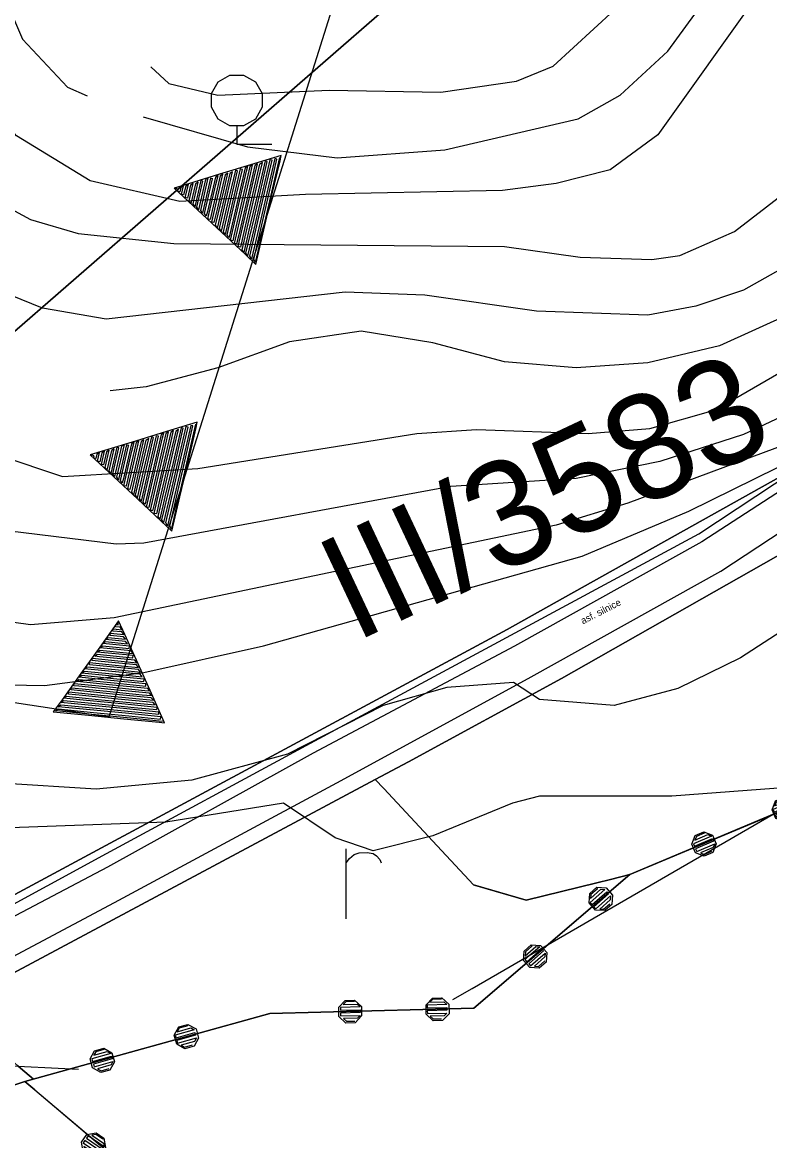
# Model space of a CAD drawing. Extents: x -645676 to -642474, y -1077513 to -1072613.
# Drawn here: x -643283.7 to -643176.8, y -1073092.2 to -1072932.3 of the extents above; entities that cross this region are included whole.
import ezdxf

# ---------------------------------------------------------------- set-up
doc = ezdxf.new("R2010")
doc.units = 0
for name, color, linetype in [('Kanalizace', 7, 'Continuous'), ('KULTURY_STAV', 7, 'Continuous'), ('KULTURY_ZNACKY', 7, 'Continuous'), ('OBVOD_PU', 7, 'Continuous'), ('P__kop___st_vaj_c_', 7, 'Continuous'), ('Popis_silnice_II__a_III__t__dy', 7, 'Continuous'), ('Silnice_II__t__dy_a_III__t__dy', 7, 'Continuous'), ('SPRAV_HR_STAV', 7, 'Continuous'), ('USES_BC_STAV', 7, 'Continuous'), ('VODOVOD', 7, 'Continuous'), ('VRSTEVNICE', 7, 'Continuous')]:
    doc.layers.add(name, color=color, linetype=linetype)

# ---------------------------------------------------------------- blocks, each defined once
blk = doc.blocks.new('3$0500')
blk.add_lwpolyline([(0, 0.53), (-0.19, 0.53), (-0.53, 0.72), (-0.72, 1.06), (-0.72, 1.45), (-0.53, 1.79), (-0.19, 1.98), (0.2, 1.98), (0.54, 1.79), (0.73, 1.45), (0.73, 1.06), (0.54, 0.72), (0.2, 0.53), (0.01, 0.53), (0.01, 0), (1.01, 0)])
blk = doc.blocks.new('$479')
for points in [[(0, 0), (0, 1.27), (0, 2)], [(0, 1.6), (0.1, 1.73), (0.23, 1.84), (0.37, 1.89), (0.6, 1.9), (0.77, 1.87), (0.87, 1.8), (0.96, 1.7), (1, 1.6)]]:
    blk.add_lwpolyline(points)
blk = doc.blocks.new('$1193')
for points in [[(2, 0), (0.73, 0), (-0.54, 0), (-1.81, 0), (-2, 0), (-1.43, -1), (-0.85, -2), (-0.27, -3), (0, -3.46), (0.57, -2.46), (1.15, -1.46), (1.73, -0.46), (2, 0)], [(-1.92, -0.04), (-0.65, -0.04), (0.62, -0.04), (1.89, -0.04), (1.92, -0.04), (1.84, -0.12), (0.57, -0.12), (-0.7, -0.12), (-1.84, -0.12), (-1.84, -0.2), (-0.57, -0.2), (0.7, -0.2), (1.84, -0.2), (1.76, -0.28), (0.49, -0.28), (-0.78, -0.28), (-1.76, -0.28), (-1.76, -0.36), (-0.49, -0.36), (0.78, -0.36), (1.76, -0.36), (1.68, -0.44), (0.41, -0.44), (-0.86, -0.44), (-1.68, -0.44), (-1.68, -0.52), (-0.41, -0.52), (0.86, -0.52), (1.68, -0.52), (1.6, -0.6), (0.33, -0.6), (-0.94, -0.6), (-1.6, -0.6), (-1.52, -0.68), (-0.25, -0.68), (1.02, -0.68), (1.52, -0.68), (1.52, -0.76), (0.25, -0.76), (-1.02, -0.76), (-1.52, -0.76), (-1.44, -0.84), (-0.17, -0.84), (1.1, -0.84), (1.44, -0.84), (1.44, -0.92), (0.17, -0.92), (-1.1, -0.92), (-1.44, -0.92), (-1.36, -1), (-0.09, -1), (1.18, -1), (1.36, -1), (1.36, -1.08), (0.09, -1.08), (-1.18, -1.08), (-1.36, -1.08), (-1.28, -1.16), (-0.01, -1.16), (1.26, -1.16), (1.28, -1.16), (1.2, -1.24), (-0.07, -1.24), (-1.2, -1.24), (-1.2, -1.32), (0.07, -1.32), (1.2, -1.32), (1.12, -1.4), (-0.15, -1.4), (-1.12, -1.4), (-1.12, -1.48), (0.15, -1.48), (1.12, -1.48), (1.04, -1.56), (-0.23, -1.56), (-1.04, -1.56), (-0.96, -1.64), (0.31, -1.64), (1.04, -1.64), (0.96, -1.72), (-0.31, -1.72), (-0.96, -1.72), (-0.88, -1.8), (0.39, -1.8), (0.88, -1.8), (0.88, -1.88), (-0.39, -1.88), (-0.88, -1.88), (-0.8, -1.96), (0.47, -1.96), (0.8, -1.96), (0.8, -2.04), (-0.47, -2.04), (-0.8, -2.04), (-0.72, -2.12), (0.55, -2.12), (0.72, -2.12), (0.64, -2.2), (-0.63, -2.2), (-0.64, -2.2), (-0.64, -2.28), (0.63, -2.28), (0.64, -2.28), (0.56, -2.36), (-0.64, -2.36), (-0.56, -2.44), (0.56, -2.44), (0.48, -2.52), (-0.48, -2.52), (-0.48, -2.6), (0.48, -2.6), (0.4, -2.68), (-0.4, -2.68), (-0.32, -2.76), (0.4, -2.76), (0.32, -2.84), (-0.32, -2.84), (-0.24, -2.92), (0.24, -2.92), (0.24, -3), (-0.24, -3), (-0.16, -3.08), (0.16, -3.08), (0.16, -3.16), (-0.16, -3.16), (-0.08, -3.24), (0.08, -3.24), (0.08, -3.32), (0, -3.32), (0, -3.4)]]:
    blk.add_lwpolyline(points)
blk = doc.blocks.new('2$0620')
for points in [[(-1.07, 0.32), (-0.88, 0.13), (-0.88, -0.14), (-1.07, -0.33), (-1.34, -0.33), (-1.53, -0.14), (-1.53, 0.13), (-1.34, 0.32), (-1.07, 0.32), (-1.08, 0.28), (-1.32, 0.28), (-1.4, 0.2), (-1, 0.2), (-0.92, 0.12), (-1.48, 0.12), (-1.48, 0.04), (-0.92, 0.04), (-0.92, -0.04), (-1.48, -0.04), (-1.48, -0.12), (-0.92, -0.12), (-1, -0.2), (-1.4, -0.2), (-1.32, -0.28), (-1.08, -0.28)], [(1.43, 0.32), (1.62, 0.13), (1.62, -0.14), (1.43, -0.33), (1.16, -0.33), (0.97, -0.14), (0.97, 0.13), (1.16, 0.32), (1.43, 0.32), (1.4, 0.28), (1.16, 0.28), (1.08, 0.2), (1.48, 0.2), (1.56, 0.12), (1, 0.12), (1, 0.04), (1.56, 0.04), (1.56, -0.04), (1, -0.04), (1, -0.12), (1.56, -0.12), (1.48, -0.2), (1.08, -0.2), (1.16, -0.28), (1.4, -0.28)]]:
    blk.add_lwpolyline(points)

msp = doc.modelspace()

# ---------------------------------------------------------------- linework, layer by layer
at = {"layer": 'Kanalizace'}
msp.add_line((-643222.12, -1073072.07), (-643219.35, -1073070.47), dxfattribs=at)
at = {"layer": 'KULTURY_STAV'}
for points in [[(-643230.42, -1072929.19), (-643310.22, -1072998.61), (-643358.24, -1073001.86), (-643355.51, -1072991.77), (-643355.22, -1072990.61), (-643352.96, -1072968.63), (-643355.62, -1072958.96), (-643368.13, -1072952.52), (-643369.86, -1072951.62), (-643375.84, -1072948.54), (-643376.72, -1072946.29), (-643377.12, -1072945.26), (-643379.47, -1072939.22), (-643381.83, -1072920.45)], [(-643382.56, -1073035.87), (-643377.52, -1073032.56), (-643369.83, -1073027.5), (-643360.86, -1073011.61), (-643358.24, -1073001.86), (-643310.22, -1072998.61), (-643230.42, -1072929.19)], [(-643119.72, -1072929.35), (-643130.56, -1072946.95), (-643140.35, -1072961.58), (-643154.82, -1072978.1), (-643162.09, -1072985.7), (-643170.65, -1072994.66), (-643180.71, -1073000.29), (-643207.65, -1073015.38), (-643214.36, -1073019.14), (-643308.58, -1073069.83), (-643312.65, -1073052.35), (-643311.43, -1073052.59), (-643303.26, -1073054.16), (-643290.93, -1073029.25), (-643312.06, -1073024.98), (-643353.4, -1073007.03), (-643364.02, -1073034.04), (-643382.56, -1073035.87)], [(-643233.24, -1073040.58), (-643228.47, -1073038.04), (-643206.6, -1073026.14), (-643168.55, -1073004.54), (-643165.58, -1073002.14), (-643161.69, -1072998.99), (-643156.66, -1072994.93), (-643149.53, -1072987.15), (-643147.05, -1072984.43), (-643142.8, -1072979.79), (-643140.45, -1072979.52), (-643141.34, -1073016.75), (-643142.93, -1073023.77), (-643147.05, -1073030.01), (-643145.89, -1073032.78), (-643196.81, -1073054.19), (-643199.57, -1073054.87), (-643201.55, -1073055.35), (-643211.66, -1073057.84), (-643219.18, -1073055.65), (-643224.36, -1073050.08), (-643232.02, -1073041.89), (-643233.24, -1073040.58)], [(-643389.86, -1073052.28), (-643368.11, -1073073.76), (-643353.73, -1073089.51), (-643349.83, -1073091.75), (-643317.66, -1073076.07), (-643312.82, -1073072.74), (-643308.58, -1073069.83), (-643214.36, -1073019.14), (-643207.65, -1073015.38), (-643180.71, -1073000.29), (-643170.65, -1072994.66)], [(-643168.55, -1073004.54), (-643206.6, -1073026.14), (-643228.47, -1073038.04), (-643233.24, -1073040.58), (-643293.98, -1073073.04), (-643293.61, -1073073.37), (-643292.17, -1073074.62), (-643286.95, -1073079.24), (-643284.35, -1073081.54), (-643283.95, -1073081.88), (-643282.12, -1073083.43), (-643283.33, -1073083.76), (-643285.35, -1073084.46), (-643287.81, -1073082.47), (-643290.86, -1073080.01), (-643296.21, -1073075.68), (-643312.22, -1073084.23), (-643317.54, -1073087.07), (-643326.83, -1073092.03), (-643330.38, -1073093.93)], [(-643233.24, -1073040.58), (-643232.02, -1073041.89), (-643224.36, -1073050.08), (-643219.18, -1073055.65), (-643219.05, -1073055.69), (-643211.66, -1073057.84), (-643201.55, -1073055.35), (-643199.57, -1073054.87), (-643196.81, -1073054.19), (-643219.15, -1073073.29), (-643248.28, -1073074.05), (-643282.12, -1073083.43), (-643283.95, -1073081.88), (-643284.35, -1073081.54), (-643286.95, -1073079.24), (-643292.17, -1073074.62), (-643293.61, -1073073.37), (-643293.98, -1073073.04), (-643233.24, -1073040.58)], [(-643296.21, -1073075.68), (-643290.86, -1073080.01), (-643287.81, -1073082.47), (-643285.35, -1073084.46), (-643283.33, -1073083.76), (-643281.92, -1073084.95), (-643224.95, -1073133.07), (-643263.86, -1073175.83), (-643261.75, -1073177.84), (-643263.86, -1073175.83), (-643293.86, -1073146.22), (-643318.19, -1073122.63), (-643324.08, -1073116.41), (-643326.04, -1073114.54), (-643325.4, -1073113.94), (-643329.62, -1073096.96), (-643330.38, -1073093.93), (-643326.83, -1073092.03), (-643317.54, -1073087.07), (-643312.22, -1073084.23), (-643296.21, -1073075.68)]]:
    msp.add_lwpolyline(points, dxfattribs=at)
at = {"layer": 'OBVOD_PU'}
msp.add_lwpolyline([(-643116.12, -1072923.5), (-643130.56, -1072946.95), (-643140.35, -1072961.58), (-643140.37, -1072965.2), (-643140.41, -1072973.14), (-643140.45, -1072979.52), (-643141.34, -1073016.75), (-643142.93, -1073023.77), (-643147.05, -1073030.01), (-643145.89, -1073032.78), (-643196.81, -1073054.19), (-643219.15, -1073073.29), (-643248.28, -1073074.05), (-643283.33, -1073083.76), (-643281.92, -1073084.95), (-643224.95, -1073133.07)], dxfattribs=at)
at = {"layer": 'P__kop___st_vaj_c_'}
msp.add_lwpolyline([(-643297.14, -1073065.05), (-643271.68, -1073051.19), (-643243.09, -1073035.7), (-643186.95, -1073005.47), (-643170.65, -1072994.66), (-643153.71, -1072979.21), (-643142.06, -1072965.85), (-643131.13, -1072950.96), (-643119.32, -1072932.48)], dxfattribs=at)
at = {"layer": 'Silnice_II__t__dy_a_III__t__dy'}
for p, q in [((-643169.85, -1072995.73), (-643186.5, -1073006.62)), ((-643183.8, -1073010.8), (-643167.26, -1072999.88)), ((-643186.5, -1073006.62), (-643213.33, -1073021.51)), ((-643210.94, -1073025.92), (-643183.8, -1073010.8)), ((-643213.33, -1073021.51), (-643242.1, -1073036.84)), ((-643238.09, -1073040.72), (-643210.94, -1073025.92)), ((-643242.1, -1073036.84), (-643271.54, -1073053.12)), ((-643270.52, -1073058.19), (-643238.09, -1073040.72)), ((-643271.54, -1073053.12), (-643297.28, -1073066.73)), ((-643293.56, -1073070.45), (-643270.52, -1073058.19))]:
    msp.add_line(p, q, dxfattribs=at)
at = {"layer": 'SPRAV_HR_STAV'}
for p, q in [((-643196.81, -1073054.19), (-643145.89, -1073032.78)), ((-643219.15, -1073073.29), (-643196.81, -1073054.19)), ((-643248.28, -1073074.05), (-643219.15, -1073073.29)), ((-643283.33, -1073083.76), (-643248.28, -1073074.05)), ((-643281.92, -1073084.95), (-643283.33, -1073083.76)), ((-643281.92, -1073084.95), (-643224.95, -1073133.07))]:
    msp.add_line(p, q, dxfattribs=at)
at = {"layer": 'USES_BC_STAV'}
msp.add_lwpolyline([(-643224.46, -1072882.84), (-643271.31, -1073031.69), (-643309.63, -1073025.88), (-643329.96, -1073017.1), (-643351.76, -1073008.03), (-643356.77, -1072999.43), (-643353.03, -1072978.04), (-643352.93, -1072964.01), (-643354.68, -1072959.48), (-643375.84, -1072948.54), (-643381.16, -1072924.14)], dxfattribs=at)
at = {"layer": 'VODOVOD'}
for p, q in [((-643219.35, -1073070.47), (-643176.31, -1073045.54)), ((-643316.8, -1073079.99), (-643275.65, -1073082.01))]:
    msp.add_line(p, q, dxfattribs=at)
at = {"layer": 'VRSTEVNICE'}
for points in [[(-643191.38, -1072936.43), (-643187.54, -1072931.16), (-643179.99, -1072915.64), (-643173.72, -1072896.84), (-643168.02, -1072887.44), (-643158.34, -1072876.9), (-643141.39, -1072861.66), (-643135.13, -1072853.69), (-643128.86, -1072841.58), (-643124.3, -1072829.62), (-643115.33, -1072809.68), (-643108.07, -1072797), (-643107.07, -1072796.72), (-643092.26, -1072780.05), (-643073.88, -1072752.14), (-643059.5, -1072731.63), (-643048.82, -1072702.86), (-643042.09, -1072674.79)], [(-643265.31, -1072938.69), (-643262.76, -1072941.07), (-643255.76, -1072942.7), (-643239.81, -1072941.99), (-643223.85, -1072942.27), (-643213.03, -1072940.71), (-643207.76, -1072938.57), (-643199.07, -1072930.59), (-643191.1, -1072906.81), (-643185.54, -1072895.98), (-643178.14, -1072885.16), (-643169.73, -1072877.33), (-643157.34, -1072867.64), (-643153.36, -1072863.8), (-643146.66, -1072855.25), (-643138.4, -1072840.58), (-643125.73, -1072814.09), (-643121.31, -1072803.13), (-643115.76, -1072792.3), (-643108.07, -1072781.62), (-643076.16, -1072742.31), (-643069.18, -1072732.2), (-643054.25, -1072701.45), (-643050.11, -1072685.4)], [(-643102.29, -1072851.92), (-643111.87, -1072876), (-643119.11, -1072890.75), (-643125.84, -1072901.11), (-643140.82, -1072925.04), (-643156.63, -1072956.09), (-643164.89, -1072966.34), (-643168.59, -1072970.04), (-643173.72, -1072973.89), (-643183.98, -1072978.59), (-643194.23, -1072981.01), (-643204.48, -1072981.72), (-643214.74, -1072980.87), (-643224.99, -1072978.16), (-643235.25, -1072976.45), (-643245.5, -1072978.02), (-643255.76, -1072981.72), (-643266.01, -1072984.43), (-643271.14, -1072985)], [(-643329.82, -1072928.17), (-643324.69, -1072940.99), (-643310.73, -1072966.63), (-643300.33, -1072982.01), (-643293.36, -1072989.84), (-643286.95, -1072994.25), (-643277.97, -1072997.25), (-643258.6, -1072996.11), (-643227.27, -1072991.12), (-643218.73, -1072990.55), (-643202.78, -1072991.12), (-643193.95, -1072990.41), (-643184.55, -1072987.7), (-643173.72, -1072981.44), (-643164.89, -1072974.17), (-643153.21, -1072961.21), (-643149.37, -1072955.8), (-643120.74, -1072907.38)], [(-643152.79, -1072930.45), (-643163.47, -1072952.95), (-643168.88, -1072961.93), (-643173.72, -1072966.77), (-643180.56, -1072970.61), (-643187.39, -1072972.89), (-643194.23, -1072974.17), (-643210.18, -1072973.6), (-643226.13, -1072971.33), (-643237.53, -1072970.9), (-643271.71, -1072974.74), (-643280.82, -1072973.18), (-643285.38, -1072971.33), (-643292.5, -1072966.63), (-643298.34, -1072960.22), (-643303.18, -1072953.24), (-643308.59, -1072943.84), (-643313.86, -1072932.44), (-643318.56, -1072913.93)], [(-643359.01, -1072927.89), (-643353.03, -1072943.27), (-643331.81, -1072981.72), (-643318.99, -1073009.64), (-643315.15, -1073015.33), (-643307.03, -1073022.74), (-643298.48, -1073025.87), (-643288.23, -1073027.01), (-643280.54, -1073027.15), (-643266.3, -1073025.3), (-643249.21, -1073021.46), (-643203.63, -1073008.64), (-643188.39, -1073002.23), (-643175.72, -1072995.96), (-643157.63, -1072996.82), (-643143.81, -1072982.86), (-643139.26, -1072977.45), (-643112.77, -1072940.99), (-643092.83, -1072917.21)], [(-643125.84, -1072951.32), (-643127.43, -1072953.24), (-643130.71, -1072958.79), (-643140.11, -1072971.75), (-643154.64, -1072989.13), (-643156.06, -1072989.98), (-643164.18, -1072988.84), (-643197.08, -1073001.09), (-643207.33, -1073004.22), (-643270.57, -1073017.47), (-643282.53, -1073018.47), (-643292.79, -1073017.04), (-643299.62, -1073014.76), (-643305.03, -1073011.63), (-643311.59, -1073004.94), (-643318.14, -1072994.25), (-643329.39, -1072966.34), (-643342.78, -1072944.41), (-643346.19, -1072936.43), (-643350.75, -1072920.48)], [(-643309.02, -1072921.91), (-643303.32, -1072936.72), (-643299.62, -1072944.12), (-643294.07, -1072951.53), (-643285.95, -1072958.65), (-643282.53, -1072960.5), (-643275.7, -1072962.5), (-643262.02, -1072963.92), (-643214.74, -1072964.35), (-643203.92, -1072965.91), (-643193.66, -1072966.2), (-643189.67, -1072965.63), (-643181.84, -1072962.21), (-643175, -1072956.94), (-643172.01, -1072952.95), (-643168.45, -1072944.98), (-643161.62, -1072925.04)], [(-643178.42, -1072928.17), (-643192.81, -1072948.4), (-643199.64, -1072953.38), (-643207.33, -1072955.37), (-643215.02, -1072956.37), (-643243.22, -1072956.94), (-643261.17, -1072957.94), (-643273.99, -1072954.95), (-643284.53, -1072948.54), (-643289.08, -1072943.27), (-643294.49, -1072934.15), (-643299.05, -1072922.76)], [(-643289.08, -1072922.19), (-643283.67, -1072934.72), (-643277.26, -1072941.56), (-643274.41, -1072942.8)], [(-643173.72, -1073041.68), (-643190.81, -1073042.96), (-643209.75, -1073042.96), (-643213.6, -1073043.96), (-643224.99, -1073048.66), (-643233.54, -1073050.8), (-643238.95, -1073048.95), (-643246.36, -1073043.96), (-643263.16, -1073046.67), (-643285.38, -1073047.52), (-643302.47, -1073045.81), (-643306.89, -1073045.95), (-643312.73, -1073044.67), (-643319.56, -1073042.11), (-643331.24, -1073034.99), (-643336.22, -1073030), (-643341.07, -1073020.18), (-643344.91, -1073008.21), (-643350.04, -1072988.27), (-643354.03, -1072978.3), (-643364.57, -1072961.93), (-643371.54, -1072953.52), (-643377.1, -1072943.55), (-643382.65, -1072927.89)], [(-643149.16, -1072999.46), (-643152.41, -1073002.26), (-643172.58, -1073017.75), (-643180.98, -1073023.17), (-643189.96, -1073027.58), (-643199.07, -1073030), (-643209.75, -1073029.15), (-643213.46, -1073026.73), (-643223, -1073027.44), (-643232.11, -1073030), (-643245.79, -1073036.98), (-643259.46, -1073040.68), (-643273.13, -1073041.97), (-643286.8, -1073041.11), (-643295.92, -1073038.98), (-643300.48, -1073037.27), (-643310.02, -1073031.85), (-643314.58, -1073028.44), (-643322.55, -1073019.32), (-643332.81, -1073003.66), (-643340.78, -1072985.43), (-643360.44, -1072953.52), (-643367.41, -1072939.85), (-643370.41, -1072930.74)], [(-643126.72, -1072932.16), (-643139.4, -1072953.52), (-643151.5, -1072970.47), (-643157.63, -1072977.31), (-643164.75, -1072983), (-643170.59, -1072986.56), (-643180.56, -1072991.26), (-643192.52, -1072995.11), (-643204.48, -1072997.53), (-643222.43, -1072998.67), (-643266.3, -1073006.79), (-643270.28, -1073006.93), (-643290.22, -1073004.51), (-643296.2, -1073002.37), (-643302.19, -1072997.53), (-643307.31, -1072991.12), (-643314.43, -1072980.01), (-643330.53, -1072947.54), (-643337.36, -1072931.59)], [(-643266.43, -1072945.83), (-643251.48, -1072950.1), (-643238.67, -1072951.67), (-643223.28, -1072950.53), (-643204.2, -1072946.12), (-643198.22, -1072942.7), (-643191.38, -1072936.43)]]:
    msp.add_lwpolyline(points, dxfattribs=at)

# ---------------------------------------------------------------- block references
at = {"layer": 'KULTURY_ZNACKY', "xscale": 5, "yscale": 5}
for name, p in [('3$0500', (-643253.06, -1072949.75)), ('$479', (-643237.39, -1073060.52))]:
    msp.add_blockref(name, p, dxfattribs=at)
at = {"layer": 'SPRAV_HR_STAV'}
for p, xscale, yscale, rotation in [((-643180.68, -1073047.41), 4.999999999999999, 4.999999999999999, 23.202997), ((-643205.85, -1073061.92), 5, 5, 41.236778), ((-643230.79, -1073073.59), 5, 4.999999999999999, 1.5205890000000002), ((-643266.47, -1073079.09), 5, 5, 15.754733), ((-643268.55, -1073096.24), 5, 5, -34.60448)]:
    msp.add_blockref('2$0620', p, dxfattribs=dict(at, xscale=xscale, yscale=yscale, rotation=rotation))
at = {"layer": 'USES_BC_STAV'}
for p, xscale, yscale, rotation in [((-643248.48, -1072959.15), 3.9999999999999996, 4.000000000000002, -103.06375500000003), ((-643260.49, -1072997.3), 3.9999999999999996, 4.000000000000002, -103.06375500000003), ((-643271.31, -1073031.69), 4, 4, 174.36972)]:
    msp.add_blockref('$1193', p, dxfattribs=dict(at, xscale=xscale, yscale=yscale, rotation=rotation))

# ---------------------------------------------------------------- texts
at = {"layer": 'Popis_silnice_II__a_III__t__dy'}
msp.add_text('III/3583', height=15, rotation=25.21, dxfattribs=at).set_placement((-643236.2, -1073021.04))
at = {"layer": 'Silnice_II__t__dy_a_III__t__dy'}
msp.add_text('asf. silnice', height=1, rotation=26.986, dxfattribs=at).set_placement((-643203.53, -1073018.41))

doc.saveas('drawing.dxf')
